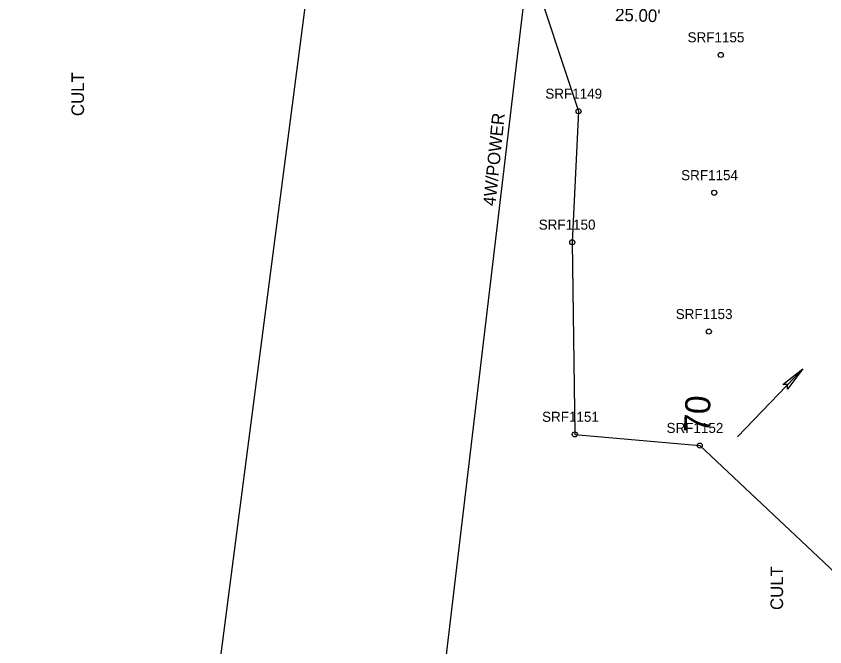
# Model space of a CAD drawing. Extents: x 941041 to 969446, y 397014 to 416764.
# Drawn here: x 951371.1 to 951692.8, y 403746.1 to 403997 of the extents above; entities that cross this region are included whole.
import ezdxf

# ---------------------------------------------------------------- set-up
doc = ezdxf.new("R2010")
doc.units = 0
for name, color, linetype in [('SURVEY - CENTERLINE - Preliminary Curve Text', 7, 'Continuous'), ('SURVEY - DRAINAGE - Area Shapes', 7, 'Continuous'), ('SURVEY - DRAINAGE - Area Shapes Text', 7, 'Continuous'), ('SURVEY - DTM - Spot Points - Locators', 7, 'Continuous'), ('SURVEY - DTM - Spot Points - Point Numbers', 7, 'Continuous'), ('SURVEY - DTM GRAPHICS - Boundary Line', 7, 'Continuous'), ('SURVEY - PROPERTY - Station and Offset Flags', 7, 'Continuous'), ('SURVEY - UTILITIES - Electric (Overhead) with Text', 7, 'Continuous'), ('SURVEY - VEGETATION - Features with Text', 7, 'Continuous')]:
    doc.layers.add(name, color=color, linetype=linetype)

msp = doc.modelspace()

# ---------------------------------------------------------------- linework, layer by layer
at = {"layer": 'SURVEY - DRAINAGE - Area Shapes'}
for points in [[(951394.91, 403299.54), (951490.14, 404032.2), (951534.57, 404027.31), (951536.74, 404050.34)], [(951394.91, 403299.54), (951490.14, 404032.2), (951534.57, 404027.31), (951536.74, 404050.34), (951913.12, 404038.39), (951897.46, 403756.49), (951887.41, 403584.59), (951722.84, 403491.25), (951657.46, 403432.19), (951570.1, 403333.86)]]:
    msp.add_lwpolyline(points, dxfattribs=at)
at = {"layer": 'SURVEY - DRAINAGE - Area Shapes Text'}
msp.add_line((951684.03, 403856.74), (951658.05, 403829.67), dxfattribs=at)
msp.add_lwpolyline([(951684.03, 403856.74), (951677.97, 403848.62), (951677.97, 403850.43), (951676.13, 403850.39)], close=True, dxfattribs=at)
msp.add_lwpolyline([(951684.03, 403856.74), (951677.97, 403848.62), (951677.97, 403850.43), (951676.13, 403850.39), (951684.03, 403856.74)], dxfattribs=at)
at = {"layer": 'SURVEY - DTM - Spot Points - Locators'}
for centre in [(951651.4, 403981.57), (951594.81, 403959.15), (951648.83, 403926.73), (951592.33, 403907.04), (951646.67, 403871.48), (951593.34, 403830.61), (951643.02, 403826.18)]:
    msp.add_circle(centre, 1, dxfattribs=at)
at = {"layer": 'SURVEY - DTM GRAPHICS - Boundary Line'}
msp.add_lwpolyline([(951575.07, 404018.69), (951594.81, 403959.15), (951592.33, 403907.04), (951593.34, 403830.61), (951643.02, 403826.18), (951710.4, 403762.77), (951727.47, 403714.2), (951716.98, 403687.98), (951730.3, 403662.6), (951739.47, 403650.39), (951738.55, 403643.5), (951746.79, 403639.72), (951736.73, 403589.73), (951706.43, 403559.07), (951672.49, 403500.14), (951641.86, 403470.19), (951622.56, 403452.94), (951588.18, 403418.84), (951548.43, 403354.82), (951490.75, 403254.61), (951405.32, 403106.55), (950864.72, 402727.75)], dxfattribs=at)
at = {"layer": 'SURVEY - UTILITIES - Electric (Overhead) with Text'}
msp.add_line((951536.38, 403693.88), (951575.07, 404018.69), dxfattribs=at)

# ---------------------------------------------------------------- texts
at = {"layer": 'SURVEY - CENTERLINE - Preliminary Curve Text'}
msp.add_text('70', height=10, rotation=86.8692, dxfattribs=at).set_placement((951646.63, 403830.98))
at = {"layer": 'SURVEY - DTM - Spot Points - Point Numbers'}
for s, p in [('SRF1155', (951638.2, 403986.57)), ('SRF1149', (951581.6, 403964.15)), ('SRF1154', (951635.64, 403931.73)), ('SRF1150', (951578.97, 403912.04)), ('SRF1153', (951633.48, 403876.48)), ('SRF1151', (951580.31, 403835.61)), ('SRF1152', (951629.83, 403831.18))]:
    msp.add_text(s, height=4, dxfattribs=at).set_placement(p)
at = {"layer": 'SURVEY - PROPERTY - Station and Offset Flags'}
msp.add_text("25.00'", height=5, rotation=358.1343, dxfattribs=at).set_placement((951609.3, 403995.13))
at = {"layer": 'SURVEY - UTILITIES - Electric (Overhead) with Text'}
msp.add_text('4W/POWER', height=4.998, rotation=84.181, dxfattribs=at).set_placement((951561.75, 403921.29))
at = {"layer": 'SURVEY - VEGETATION - Features with Text'}
for p in [(951398.06, 403957.21), (951676.19, 403760.74)]:
    msp.add_text('CULT', height=4.998, rotation=90, dxfattribs=at).set_placement(p)

doc.saveas('drawing.dxf')
